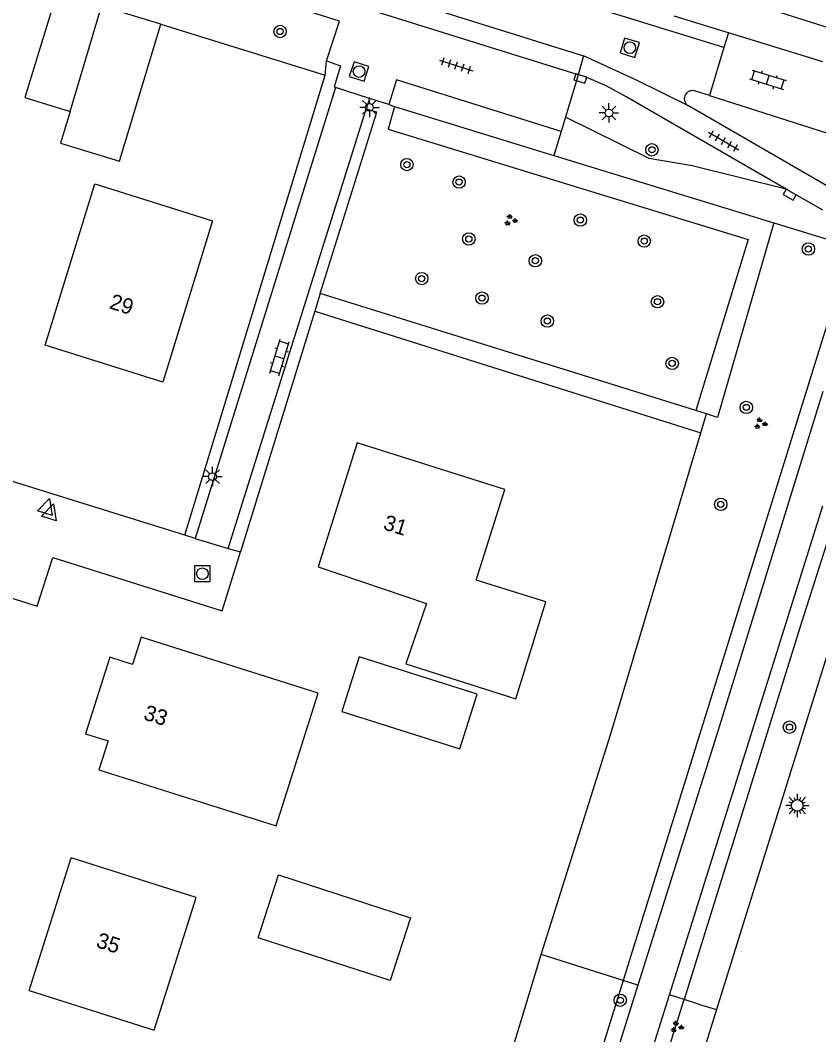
# Model space of a CAD drawing. Extents: x 137999 to 141000, y 397500 to 400501.
# Drawn here: x 138948.2 to 138999.7, y 399854.4 to 399919.9 of the extents above; entities that cross this region are included whole.
import ezdxf

# ---------------------------------------------------------------- set-up
doc = ezdxf.new("R2010")
doc.units = 0
for name, color, linetype in [('bs-symb-veldverlichting', 7, 'Continuous'), ('gg-afsc-erfafscheiding', 7, 'Continuous'), ('gg-afsc-hekwerk', 7, 'Continuous'), ('gg-afsc-muur', 7, 'Continuous'), ('gg-anno-huisnummerreeks BGT', 7, 'Continuous'), ('gg-bbg-bijgebouw', 7, 'Continuous'), ('gg-bbg-gedigitaliseerde bebouwing', 7, 'Continuous'), ('gg-bbg-gedigitaliseerde bijgebouw', 7, 'Continuous'), ('gg-bbg-hoofdgebouw', 7, 'Continuous'), ('gg-bbg-tussenscheiding', 7, 'Continuous'), ('gg-knt-bronhoudergrens', 7, 'Continuous'), ('gg-knt-onverhard', 7, 'Continuous'), ('gg-knt-verharding', 7, 'Continuous'), ('gg-knt-verharding nz', 7, 'Continuous'), ('gt-grn-groengrens', 7, 'Continuous'), ('gt-grn-weggrens', 7, 'Continuous'), ('gt-symb-boom', 7, 'Continuous'), ('gt-symb-groenvak', 7, 'Continuous'), ('gt-symb-klinker verharding', 7, 'Continuous'), ('gt-symb-kolk', 7, 'Continuous'), ('gt-symb-lichtmast', 7, 'Continuous'), ('gt-symb-rioolschacht', 7, 'Continuous'), ('gt-symb-tegel verharding', 7, 'Continuous'), ('gt-symb-waterafsluiter', 7, 'Continuous')]:
    doc.layers.add(name, color=color, linetype=linetype)

# ---------------------------------------------------------------- blocks, each defined once
blk = doc.blocks.new('gt0-TEG1')
at = {"layer": 'gt-symb-tegel verharding'}
for p, q in [((-1.125, 0), (1.125, 0)), ((-0.9, -0.25), (-0.9, 0.25)), ((-0.45, -0.25), (-0.45, 0.25)), ((0, -0.25), (0, 0.25)), ((0.45, -0.25), (0.45, 0.25)), ((0.9, -0.25), (0.9, 0.25))]:
    blk.add_line(p, q, dxfattribs=at)
blk = doc.blocks.new('gt0-KOLK')
at = {"layer": 'gt-symb-kolk'}
blk.add_lwpolyline([(0, 0), (0.375, 0), (0.375, 0.4), (-0.375, 0.4), (-0.375, 0), (0, 0)], dxfattribs=at)
blk = doc.blocks.new('gt0-RS')
at = {"layer": 'gt-symb-rioolschacht'}
blk.add_lwpolyline([(-0.5, -0.5), (0.5, -0.5), (0.5, 0.5), (-0.5, 0.5)], close=True, dxfattribs=at)
blk.add_circle((0, 0), 0.375, dxfattribs=at)
blk = doc.blocks.new('gt0-KL1')
at = {"layer": 'gt-symb-klinker verharding'}
for p, q in [((-1.15, 0.3), (1.15, 0.3)), ((-1, -0.3), (-1, 0.3)), ((-0.5, 0.3), (-0.5, 0.45)), ((0, -0.3), (0, 0.3)), ((0.5, 0.3), (0.5, 0.45)), ((1, -0.3), (1, 0.3)), ((-1.15, -0.3), (1.15, -0.3)), ((-0.5, -0.45), (-0.5, -0.3)), ((0.5, -0.45), (0.5, -0.3))]:
    blk.add_line(p, q, dxfattribs=at)
blk = doc.blocks.new('gt0-BOOM')
at = {"layer": 'gt-symb-boom'}
for radius in [0.4, 0.2]:
    blk.add_circle((0, 0), radius, dxfattribs=at)
blk = doc.blocks.new('gt0-GRVAK')
at = {"layer": 'gt-symb-groenvak'}
for p, q in [((-0.11, 0.189), (-0.228, 0.24)), ((-0.182, 0.153), (0.088, 0.153)), ((-0.091, 0.211), (-0.156, 0.322)), ((-0.047, 0.214), (-0.047, 0.393)), ((-0.004, 0.211), (0.061, 0.322)), ((0.015, 0.189), (0.133, 0.24)), ((0.262, -0.052), (0.197, 0.059)), ((0.305, -0.049), (0.305, 0.13)), ((0.349, -0.052), (0.414, 0.059)), ((-0.245, -0.228), (-0.363, -0.177)), ((-0.318, -0.264), (-0.047, -0.264)), ((-0.226, -0.206), (-0.291, -0.095)), ((-0.183, -0.203), (-0.183, -0.024)), ((-0.139, -0.206), (-0.074, -0.095)), ((-0.12, -0.228), (-0.002, -0.177)), ((0.243, -0.074), (0.125, -0.023)), ((0.17, -0.11), (0.441, -0.11)), ((0.368, -0.074), (0.486, -0.023))]:
    blk.add_line(p, q, dxfattribs=at)
blk = doc.blocks.new('gt0-LMAST')
at = {"layer": 'gt-symb-lichtmast'}
for p, q in [((-0.182, 0.173), (-0.447, 0.438)), ((-0.005, 0.246), (-0.005, 0.621)), ((0.172, 0.173), (0.437, 0.438)), ((-0.255, -0.004), (-0.63, -0.004)), ((-0.182, -0.181), (-0.447, -0.446)), ((-0.005, -0.254), (-0.005, -0.629)), ((0.437, -0.446), (0.172, -0.181)), ((0.245, -0.004), (0.62, -0.004))]:
    blk.add_line(p, q, dxfattribs=at)
blk.add_circle((-0.005, -0.004), 0.25, dxfattribs=at)
blk = doc.blocks.new('bs0-VELDV')
at = {"layer": 'bs-symb-veldverlichting'}
for p, q in [((0, 0.75), (0, 0.375)), ((-0.375, 0), (-0.75, 0)), ((-0.53, 0.53), (-0.265, 0.265)), ((-0.346, 0.144), (-0.52, 0.215)), ((-0.215, 0.52), (-0.144, 0.346)), ((0.215, 0.52), (0.144, 0.346)), ((0.265, 0.265), (0.53, 0.53)), ((0.346, 0.144), (0.52, 0.215)), ((0.375, 0), (0.75, 0)), ((-0.265, -0.265), (-0.53, -0.53)), ((-0.346, -0.144), (-0.52, -0.215)), ((-0.144, -0.346), (-0.215, -0.52)), ((0, -0.375), (0, -0.75)), ((0.144, -0.346), (0.215, -0.52)), ((0.265, -0.265), (0.53, -0.53)), ((0.346, -0.144), (0.52, -0.215))]:
    blk.add_line(p, q, dxfattribs=at)
blk.add_circle((0, 0), 0.375, dxfattribs=at)
blk = doc.blocks.new('gt0-WAFSL')
at = {"layer": 'gt-symb-waterafsluiter'}
for p, q in [((-0.5, -0.333), (0, 0.667)), ((0, 0.667), (0.5, -0.333)), ((0.5, -0.333), (-0.5, -0.333))]:
    blk.add_line(p, q, dxfattribs=at)

msp = doc.modelspace()

# ---------------------------------------------------------------- linework, layer by layer
at = {"layer": 'gg-afsc-erfafscheiding'}
for p, q in [((138958.812, 399886.632), (138967.876, 399916.314)), ((138971.22, 399913.916), (138970.52, 399914.124)), ((138992.119, 399893.221), (138992.487, 399894.451))]:
    msp.add_line(p, q, dxfattribs=at)
for points in [[(138981.826, 399859.558), (138986.285, 399873.75), (138992.119, 399893.221)], [(138958.28, 399783.626), (138969.357, 399819.246), (138973.397, 399831.153), (138977.375, 399844.928), (138981.826, 399859.558)]]:
    msp.add_lwpolyline(points, dxfattribs=at)
at = {"layer": 'gg-afsc-hekwerk'}
for points in [[(139005.843, 399896.764), (138994.848, 399861.55), (138993.134, 399856.01)], [(138993.134, 399856.01), (138969.405, 399779.325), (138981.143, 399751.446), (138957.731, 399676.117), (138940.336, 399681.538)]]:
    msp.add_lwpolyline(points, dxfattribs=at)
at = {"layer": 'gg-afsc-muur'}
msp.add_line((138957.269, 399919.592), (138967.876, 399916.314), dxfattribs=at)
at = {"layer": 'gg-bbg-bijgebouw'}
msp.add_line((138957.269, 399919.592), (138953.444, 399920.753), dxfattribs=at)
msp.add_lwpolyline([(138970.069, 399878.784), (138968.95, 399875.256), (138976.563, 399872.839), (138977.683, 399876.365), (138970.069, 399878.784)], dxfattribs=at)
at = {"layer": 'gg-bbg-gedigitaliseerde bebouwing'}
msp.add_lwpolyline([(138948.76, 399857.25), (138956.845, 399854.691), (138959.553, 399863.246), (138951.47, 399865.81)], dxfattribs=at)
at = {"layer": 'gg-bbg-gedigitaliseerde bijgebouw'}
for points in [[(138950.55, 399921.631), (138948.496, 399914.86), (138951.415, 399913.974)], [(138951.415, 399913.974), (138950.791, 399911.918), (138954.59, 399910.766), (138957.269, 399919.592)], [(138973.39, 399861.935), (138972.073, 399857.882), (138963.544, 399860.654), (138964.86, 399864.706), (138973.39, 399861.935)]]:
    msp.add_lwpolyline(points, dxfattribs=at)
at = {"layer": 'gg-bbg-hoofdgebouw'}
msp.add_line((138948.76, 399857.25), (138951.47, 399865.81), dxfattribs=at)
for points in [[(138957.4, 399896.5), (138949.79, 399898.89), (138953.01, 399909.3), (138960.61, 399906.9), (138957.4, 399896.5)], [(138980.19, 399876.07), (138982.13, 399882.33), (138977.62, 399883.72), (138979.47, 399889.58), (138969.93, 399892.58), (138967.42, 399884.58), (138974.41, 399882.21), (138973.09, 399878.32), (138980.19, 399876.07)], [(138953.864, 399873.348), (138953.27, 399871.48), (138964.71, 399867.86), (138967.42, 399876.43), (138955.99, 399880.04), (138955.433, 399878.286)], [(138955.433, 399878.286), (138953.979, 399878.748), (138952.41, 399873.81), (138953.864, 399873.348)]]:
    msp.add_lwpolyline(points, dxfattribs=at)
at = {"layer": 'gg-bbg-tussenscheiding'}
msp.add_line((138951.415, 399913.974), (138953.444, 399920.753), dxfattribs=at)
at = {"layer": 'gg-knt-bronhoudergrens'}
msp.add_lwpolyline([(139120.086, 399881.447), (139084.147, 399892.844), (139053.194, 399902.683), (139024.908, 399911.623), (138990.059, 399922.637)], dxfattribs=at)
at = {"layer": 'gg-knt-onverhard'}
msp.add_line((138990.095, 399856.96), (139000, 399888.518), dxfattribs=at)
for points in [[(139000, 399895.891), (138993.234, 399874.048), (138988.064, 399857.598)], [(138988.064, 399857.598), (138979.789, 399831.265), (138964.365, 399781.547)], [(138966.564, 399781.423), (138985.771, 399843.183), (138990.095, 399856.96)]]:
    msp.add_lwpolyline(points, dxfattribs=at)
at = {"layer": 'gg-knt-verharding'}
for p, q in [((138993.909, 399919.039), (138990.397, 399920.111)), ((138993.909, 399919.039), (138993.62, 399918.09)), ((139000, 399917.18), (138993.909, 399919.039)), ((138993.62, 399918.09), (138992.678, 399914.992)), ((138984.56, 399917.553), (138984.197, 399916.337)), ((138984.197, 399916.337), (138983.379, 399913.601)), ((138968.547, 399915.515), (138959.49, 399886.42)), ((138970.735, 399914.809), (138968.547, 399915.515)), ((138992.678, 399914.992), (138991.718, 399915.297)), ((138970.735, 399914.809), (138970.52, 399914.124)), ((138971.98, 399914.408), (138970.735, 399914.809)), ((138992.678, 399914.992), (139000.765, 399912.42)), ((138961.62, 399885.77), (138970.52, 399914.124)), ((139001.692, 399908.328), (138991.329, 399914.322)), ((138983.379, 399913.601), (138983.102, 399912.675)), ((138983.102, 399912.675), (138982.642, 399911.136)), ((139000, 399907.595), (138997.642, 399908.954)), ((138967.549, 399902.218), (138967.2, 399901.088)), ((138991.806, 399894.663), (138967.549, 399902.218)), ((138967.2, 399901.088), (138962.403, 399885.559)), ((138992.487, 399894.451), (138991.806, 399894.663)), ((138958.812, 399886.632), (138944.047, 399891.229)), ((138959.49, 399886.42), (138958.812, 399886.632)), ((138961.62, 399885.77), (138962.403, 399885.559))]:
    msp.add_line(p, q, dxfattribs=at)
for points in [[(138967.963, 399917.227), (138968.795, 399919.789), (138907.359, 399939.085)], [(138984.197, 399916.337), (138949.16, 399927.271), (138923.834, 399935.228)], [(138967.963, 399917.227), (138968.873, 399916.922), (138968.447, 399915.547), (138968.547, 399915.515)], [(138991.329, 399914.322), (138987.971, 399915.992), (138984.56, 399917.553)], [(138997.642, 399908.954), (138987.342, 399914.891), (138986.013, 399915.613), (138984.625, 399916.216), (138984.197, 399916.337)], [(138983.102, 399912.675), (138972.483, 399916.005), (138971.98, 399914.408)], [(138997.642, 399908.954), (138991.563, 399910.467), (138988.786, 399910.937), (138983.379, 399913.601)], [(138996.829, 399906.783), (139001.118, 399905.467), (139001.311, 399903.61)], [(138942.208, 399877.609), (138944.12, 399883.678), (138949.293, 399882.036), (138950.291, 399885.195), (138961.224, 399881.741), (138962.403, 399885.559)]]:
    msp.add_lwpolyline(points, dxfattribs=at)
msp.add_arc((138991.589, 399914.783), 0.53, 75.87027, 240.62827, dxfattribs=at)
at = {"layer": 'gg-knt-verharding nz'}
for points in [[(138993.62, 399918.09), (138973.654, 399924.272), (138958.417, 399928.975), (138943.186, 399933.72), (138925.099, 399939.354)], [(138924.206, 399936.442), (138932.038, 399933.988), (138941.475, 399931.019), (138956.671, 399926.249), (138970.006, 399922.128), (138984.56, 399917.553)]]:
    msp.add_lwpolyline(points, dxfattribs=at)
at = {"layer": 'gt-grn-groengrens'}
for p, q in [((138967.876, 399916.314), (138967.963, 399917.227)), ((138971.98, 399914.408), (138972.352, 399914.294)), ((138967.549, 399902.218), (138971.22, 399913.916)), ((138972.352, 399914.294), (138982.642, 399911.136)), ((138982.642, 399911.136), (138996.829, 399906.783)), ((139001.311, 399903.61), (138987.104, 399857.899)), ((138967.2, 399901.088), (138992.119, 399893.221)), ((138987.104, 399857.899), (138981.826, 399859.558)), ((138988.064, 399857.598), (138987.104, 399857.899)), ((138991.042, 399856.662), (138990.095, 399856.96)), ((138991.965, 399856.372), (138991.042, 399856.662)), ((138991.965, 399856.372), (138993.134, 399856.01))]:
    msp.add_line(p, q, dxfattribs=at)
for points in [[(138972.352, 399914.294), (138971.942, 399912.817), (138995.185, 399905.705), (138991.806, 399894.663)], [(138996.829, 399906.783), (138993.206, 399894.227), (138992.487, 399894.451)], [(139004.784, 399900.259), (138998.618, 399880.993), (138991.042, 399856.662)], [(138987.104, 399857.899), (138970.031, 399803.08), (138961.673, 399775.811), (138960.542, 399772.893), (138959.947, 399770.452), (138959.828, 399768.606), (138959.947, 399766.879), (138960.354, 399765.754), (138959.493, 399765.231), (138956.048, 399762.344), (138955.675, 399759.176), (138954.185, 399755.916), (138954.092, 399752.097), (138954.279, 399748.743), (138954.465, 399742.409), (138953.254, 399740.08), (138951.951, 399737.938), (138951.261, 399735.534)], [(138966.187, 399776.703), (138975.245, 399806.237), (138991.042, 399856.662)]]:
    msp.add_lwpolyline(points, dxfattribs=at)
at = {"layer": 'gt-grn-weggrens'}
msp.add_line((138959.49, 399886.42), (138961.62, 399885.77), dxfattribs=at)

# ---------------------------------------------------------------- block references
at = {"layer": 'bs-symb-veldverlichting'}
msp.add_blockref('bs0-VELDV', (138998.351, 399869.185), dxfattribs=at)
at = {"layer": 'gt-symb-boom'}
for p in [(138964.967, 399919.128), (138988.968, 399911.494), (138973.15, 399910.54), (138976.519, 399909.409), (138984.349, 399906.957), (138977.15, 399905.738), (138988.47, 399905.601), (138999.069, 399905.095), (138981.442, 399904.334), (138974.107, 399903.184), (138977.998, 399901.923), (138989.327, 399901.687), (138982.217, 399900.439), (138990.275, 399897.709), (138995.061, 399894.869), (138993.412, 399888.614), (138997.847, 399874.239), (138986.923, 399856.619)]:
    msp.add_blockref('gt0-BOOM', p, dxfattribs=at)
at = {"layer": 'gt-symb-groenvak'}
for p in [(138979.838, 399906.948), (138995.967, 399893.825), (138990.563, 399854.894)]:
    msp.add_blockref('gt0-GRVAK', p, dxfattribs=at)
at = {"layer": 'gt-symb-klinker verharding'}
for p, rotation in [((138996.451, 399916.013), -17.330108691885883), ((138964.929, 399898.093), 73.01526746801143)]:
    msp.add_blockref('gt0-KL1', p, dxfattribs=dict(at, rotation=rotation))
at = {"layer": 'gt-symb-kolk'}
for p, rotation in [((138984.404, 399916.284), 162.90569440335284), ((138997.956, 399908.771), 150.07751301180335)]:
    msp.add_blockref('gt0-KOLK', p, dxfattribs=dict(at, rotation=rotation))
at = {"layer": 'gt-symb-lichtmast'}
for p in [(138970.737, 399914.238), (138986.197, 399913.876), (138960.608, 399890.409)]:
    msp.add_blockref('gt0-LMAST', p, dxfattribs=at)
at = {"layer": 'gt-symb-rioolschacht'}
for p, rotation in [((138987.541, 399918.084), 73.08678228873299), ((138970.065, 399916.545), -18.181268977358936)]:
    msp.add_blockref('gt0-RS', p, dxfattribs=dict(at, rotation=rotation))
msp.add_blockref('gt0-RS', (138959.948, 399884.14), dxfattribs=at)
at = {"layer": 'gt-symb-tegel verharding'}
for p, rotation in [((138976.332, 399916.936), -17.818888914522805), ((138993.593, 399912.063), -30.000727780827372)]:
    msp.add_blockref('gt0-TEG1', p, dxfattribs=dict(at, rotation=rotation))
at = {"layer": 'gt-symb-waterafsluiter'}
for p, rotation in [((138949.882, 399888.365), -17.275420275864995), ((138950.142, 399888.022), -17.275420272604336)]:
    msp.add_blockref('gt0-WAFSL', p, dxfattribs=dict(at, rotation=rotation))

# ---------------------------------------------------------------- texts
at = {"layer": 'gg-anno-huisnummerreeks BGT'}
for s, rotation, p in [('29', 342.5, (138953.886, 399901.274)), ('31', 342.6, (138971.563, 399887.018)), ('33', 342.4, (138956.091, 399874.753)), ('35', 342.4, (138953.031, 399860.062))]:
    msp.add_text(s, height=1, rotation=rotation, dxfattribs=at).set_placement(p)

doc.saveas('drawing.dxf')
